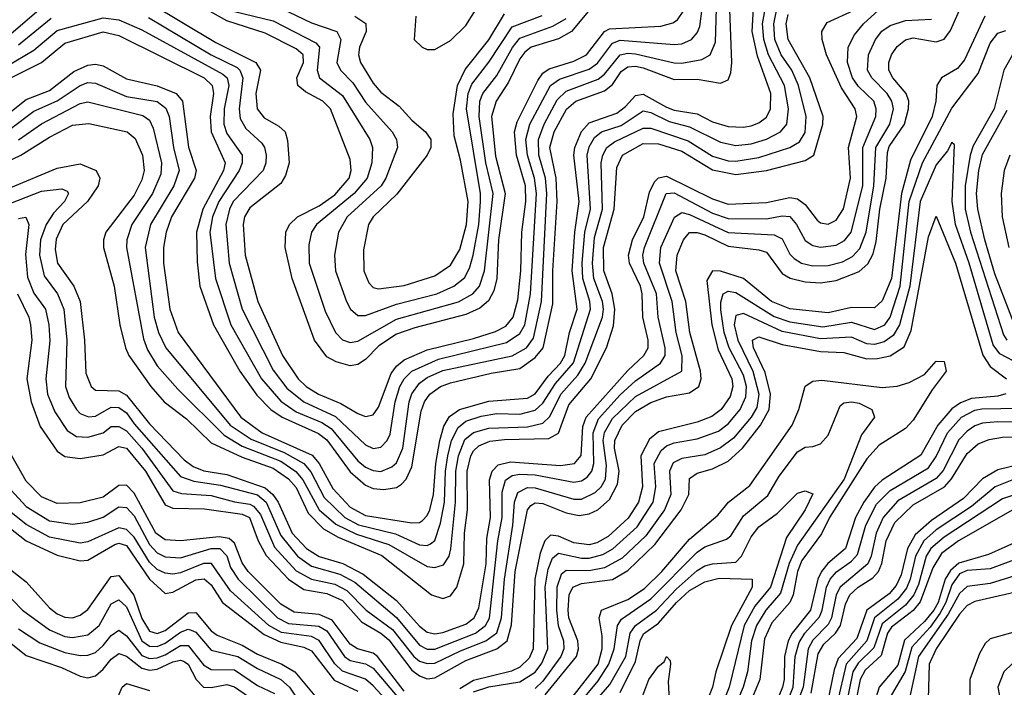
# Model space of a CAD drawing. Header units: inches. Extents: x 884549 to 1028252, y 526810 to 653624.
# Tile 301 of 656: x 901693 to 904246, y 615150 to 616881. Entities that reach past the tile are written whole.
import ezdxf

# ---------------------------------------------------------------- set-up
doc = ezdxf.new("R2010")
doc.units = ezdxf.units.IN
doc.header["$MEASUREMENT"] = 0
doc.layers.add('A9601', color=7, linetype='Continuous')

msp = doc.modelspace()

# ---------------------------------------------------------------- linework, layer by layer
at = {"layer": 'A9601', "color": 5}
for points, elevation in [([(902720.5, 616890), (902715.9, 616830), (902736.5, 616810), (902750, 616804), (902770, 616803.4), (902810, 616827.2), (902850, 616865.8), (902915, 616970)], 3420), ([(901640.5, 616619.5), (901710, 616674.1), (901770, 616697), (901833.7, 616746.3), (901870, 616763.5), (901890, 616765.7), (901910, 616761.5), (901970, 616727.5), (902050, 616709.6), (902099.1, 616690), (902115.2, 616670), (902130.6, 616550.6), (902150.4, 616490), (902146.8, 616470), (902087.2, 616370), (902073, 616330), (902066, 616290), (902066.4, 616250), (902082.2, 616130), (902104.1, 616070), (902266.7, 615850), (902321.8, 615810), (902451.7, 615751.7), (902469.3, 615730), (902505.3, 615665.2), (902550, 615617.1), (902590, 615595.8), (902710, 615576.3), (902730, 615577.2), (902737.6, 615582.4), (902750, 615595), (902756.6, 615610), (902766.6, 615650), (902772.5, 615730), (902782.4, 615790), (902793.1, 615826.9), (902807.9, 615852.1), (902833.2, 615870), (902910, 615891.5), (903010, 615899.4), (903030, 615911), (903063.1, 615956.9), (903095.5, 615990), (903106.6, 616010), (903118.7, 616070), (903138.6, 616130), (903125.8, 616230), (903132.3, 616330), (903143.8, 616410), (903130.1, 616530), (903132.6, 616550), (903150, 616591.2), (903170, 616613.6), (903241.7, 616638.3), (903264.4, 616655.6), (903290, 616684.3), (903310, 616688), (903370, 616653.8), (903390, 616646.6), (903450, 616637.3), (903490, 616616.4), (903530, 616604.1), (903570, 616602.3), (903590, 616605.9), (903610, 616613.7), (903630, 616628.6), (903639.9, 616650), (903640.6, 616690), (903606.7, 616786.7), (903592.2, 616850), (903597.6, 616942.4)], 3180), ([(901670, 616599), (901730, 616643.8), (901790, 616670.2), (901850, 616710.7), (901870, 616717.9), (901890, 616716.5), (901970, 616682.1), (902050, 616669.3), (902072, 616652), (902080.6, 616630), (902092, 616550), (902106.3, 616490), (902092.8, 616450), (902032.5, 616350), (902018.6, 616290), (902041.9, 616110), (902052.8, 616070), (902071.9, 616030), (902238.9, 615830), (902293, 615793), (902379.1, 615759.1), (902430.3, 615730.3), (902448.2, 615708.2), (902482.4, 615642.4), (902536, 615590), (902571.6, 615571.6), (902667.9, 615547.9), (902730, 615519.3), (902750, 615517.9), (902758.3, 615521.7), (902770, 615530.6), (902784.4, 615575.6), (902795.1, 615630), (902797.3, 615710), (902803.1, 615750), (902813, 615790), (902830, 615823.5), (902850, 615840.1), (902890, 615853), (902930, 615859.5), (902990, 615857.9), (903030, 615868.8), (903050, 615887), (903082.2, 615937.8), (903128.8, 615991.2), (903173.3, 616130), (903171.7, 616150), (903153.6, 616210), (903151.7, 616250), (903158.5, 616330), (903173.6, 616390), (903164.7, 616530), (903170, 616551), (903184.1, 616575.9), (903202.1, 616590), (903253.2, 616606.8), (903310, 616644.6), (903330, 616640.6), (903376.9, 616616.9), (903430, 616603.6), (903510, 616563.4), (903550, 616554.5), (903590, 616559), (903630, 616571.2), (903666.4, 616590), (903682.8, 616610), (903686.8, 616650), (903676.3, 616710), (903635.3, 616790), (903622.5, 616830), (903619.5, 616870), (903632.9, 616947.1)], 3160), ([(901687.6, 616170), (901716.6, 616110), (901721.4, 616090), (901724.7, 616050), (901711.7, 615950), (901722.6, 615890), (901746.6, 615826.6), (901790, 615762.2), (901810, 615748.1), (901850, 615743.3), (901910, 615752.5), (901950, 615774.7), (901970, 615770), (902019.6, 615710), (902070, 615623.1), (902090, 615614.8), (902172.5, 615612.5), (902270, 615598.8), (902289.1, 615590), (902311.8, 615530), (902332.1, 615492.1), (902390, 615430), (902430, 615403.8), (902490, 615393.3), (902530, 615374.6), (902579.5, 615319.5), (902630, 615289.9), (902650, 615273), (902710, 615194), (902730, 615179.5), (902750, 615172.1), (902770, 615174.5), (902850, 615219.1), (902930.3, 615249.7), (902957.2, 615270), (902968.3, 615311.7), (902978.2, 615450), (903009.6, 615610), (903018.9, 615621.1), (903030, 615627.9), (903050, 615626.7), (903110, 615602.7), (903144.2, 615595.8), (903170, 615599.4), (903192, 615610), (903222.9, 615637.1), (903243.7, 615676.3), (903247.3, 615710), (903235.7, 615770), (903236.8, 615790), (903255.3, 615830), (903290, 615864.9), (903330, 615888.6), (903370, 615902.9), (903430, 615913.4), (903454.3, 615930), (903460.5, 615950), (903458.8, 615970), (903430.9, 616070), (903420.1, 616150), (903394.4, 616230), (903397.9, 616270), (903414.5, 616310), (903430, 616329), (903450, 616329.6), (903470, 616322.9), (903530, 616293.6), (903610, 616284.4), (903630, 616277.9), (903670, 616222.8), (903690.9, 616210.9), (903730, 616201.5), (903770, 616198.4), (903810, 616204.4), (903870, 616228.1), (903892.3, 616247.7), (903906.2, 616273.8), (903914.1, 616305.9), (903923.7, 616390), (903940.2, 616470), (903943.2, 616536.8), (903948.2, 616551.8), (903987.2, 616610), (903998.3, 616650), (903998.6, 616670), (903991.8, 616690), (903957.4, 616730), (903947.3, 616750), (903947.3, 616770), (903954.1, 616790), (903968.1, 616811.9), (903990, 616829.2), (904010, 616833.9), (904070, 616823.5), (904090, 616830.4), (904107, 616853), (904149.2, 616950)], 3020), ([(903190, 616928.8), (903124.4, 616850), (903090, 616831.3), (903019.6, 616810), (903002.9, 616797.1), (902990, 616779.2), (902960.7, 616719.3), (902928.8, 616670), (902916.9, 616630), (902926.8, 616526.8), (902951.8, 616430), (902934.5, 616310), (902930, 616210), (902922.4, 616177.6), (902908.4, 616151.6), (902886.6, 616133.4), (902850, 616116.7), (902717.7, 616082.3), (902670, 616065.6), (902624.4, 616035.6), (902590, 616000.1), (902570, 615986.8), (902550, 615983.9), (902513.7, 615993.7), (902490, 616007.2), (902457.9, 616050), (902399.8, 616210), (902381.5, 616290), (902383, 616330), (902392.9, 616350), (902413.4, 616370), (902470, 616398.3), (902510, 616427), (902547.5, 616470), (902553.1, 616490), (902550, 616518.2), (902498.7, 616650), (902479.2, 616670), (902434.1, 616694.1), (902414.7, 616710), (902411.7, 616730), (902429.3, 616770), (902428, 616790), (902410, 616805.2), (902330, 616845.7), (902230, 616878.4), (902110, 616946.7)], 3320), ([(901670.5, 616730), (901749.6, 616770.4), (901810, 616820.5), (901910, 616849.2), (901950, 616839.7), (902171.1, 616730), (902192.2, 616710), (902195.7, 616690), (902186.8, 616630), (902189.7, 616590), (902225.7, 616510), (902221.8, 616490), (902168.1, 616390), (902151.6, 616330), (902153.2, 616253.2), (902160.6, 616190), (902195.8, 616090), (902263.9, 615970), (902307.8, 615907.8), (902344.7, 615870), (902373.4, 615850), (902467.9, 615807.9), (902490, 615791.9), (902550, 615708.9), (902590, 615673.9), (902610, 615665.6), (902637.5, 615662.5), (902670, 615667.7), (902683.5, 615676.5), (902695.5, 615690), (902710, 615722), (902733.9, 615866.2), (902742.7, 615890), (902757, 615910), (902784.6, 615930), (902810, 615939.5), (902915.4, 615964.6), (902990, 615976.3), (903030, 616004.9), (903050.8, 616030), (903075.4, 616144.6), (903075.7, 616230), (903087.2, 616410), (903084.1, 616470), (903068.1, 616550), (903079.3, 616590), (903111, 616649), (903135.3, 616670), (903210, 616696.2), (903230, 616712.9), (903253.1, 616746.9), (903270, 616759.1), (903290, 616760.7), (903310, 616756.2), (903390, 616726), (903450, 616726.6), (903510, 616716.7), (903530, 616724.8), (903537.2, 616742.8), (903540.2, 616770), (903533.6, 616930)], 3220), ([(901690, 616569.4), (901750, 616611.2), (901850, 616663.6), (901870, 616667.9), (902012.8, 616632.8), (902030, 616620.5), (902039.3, 616599.3), (902061.2, 616510), (902059.5, 616480.5), (902037.1, 616430), (901983.7, 616350), (901971, 616310), (901969.8, 616290), (902013.8, 616053.8), (902024.7, 616024.7), (902050, 615983.5), (902103.3, 615923.3), (902223.3, 615803.3), (902270, 615774.8), (902370, 615736.3), (902409.4, 615709.4), (902427.7, 615687.7), (902470, 615610.5), (902513.1, 615573.1), (902566.8, 615546.8), (902650, 615519.9), (902750, 615463.5), (902770, 615460.3), (902792.4, 615467.6), (902807.2, 615490), (902811.3, 615508.6), (902823.5, 615630), (902824.4, 615710), (902830.9, 615750), (902847.8, 615792.2), (902870, 615810.8), (902910, 615822.2), (903010, 615825.4), (903050, 615835.1), (903067.5, 615852.5), (903096.5, 615910), (903140.8, 615959.2), (903159.1, 615990), (903204.2, 616110), (903206.9, 616130), (903204.5, 616150), (903182.3, 616210), (903178.2, 616250), (903183.4, 616316.6), (903204.8, 616390), (903201, 616510), (903205.2, 616530), (903216, 616550), (903235.9, 616564.1), (903310, 616599.3), (903330, 616600), (903426.9, 616566.9), (903490, 616527.5), (903530, 616515.1), (903550, 616514.2), (903610, 616523.7), (903690.6, 616549.4), (903715.6, 616564.4), (903730, 616588.4), (903732.2, 616630), (903712.9, 616710), (903695.1, 616750), (903667.9, 616790), (903651.3, 616830), (903648.5, 616870), (903658.9, 616921.1)], 3140), ([(902030, 616924.4), (902201.7, 616821.7), (902305.6, 616770), (902317.2, 616750), (902305.7, 616690), (902309.3, 616650), (902326.9, 616626.9), (902365.3, 616605.3), (902381.3, 616590), (902387.4, 616567.4), (902392, 616510), (902382.8, 616477.2), (902370, 616456.3), (902290, 616393.3), (902276.4, 616370), (902272.9, 616350), (902277.6, 616270), (902310.9, 616150), (902374.2, 616010), (902415.5, 615950), (902435.9, 615930), (902467.6, 615910), (902525.7, 615885.7), (902570, 615859.5), (902590, 615852.2), (902610, 615856.6), (902623.3, 615876.7), (902656.4, 615963.6), (902670, 615982.3), (902690, 615998.8), (902750, 616025.1), (902870, 616054.7), (902927.3, 616072.7), (902953.9, 616086.1), (902973, 616110), (902985.2, 616154.8), (902992.7, 616230), (902995.1, 616330), (903005.7, 616410), (903004.5, 616450), (902981.1, 616530), (902976.4, 616590), (902983.5, 616616.5), (903036.7, 616723.3), (903050, 616742.2), (903066.2, 616753.8), (903130, 616773.6), (903162.9, 616790), (903209.5, 616850.5), (903222.7, 616857.3), (903355.5, 616864.5), (903387.2, 616872.8), (903399.2, 616880.8), (903415.5, 616904.5)], 3280), ([(901637.6, 616502.4), (901695.7, 616530), (901770, 616576.2), (901830, 616607.1), (901872, 616612), (901971.5, 616590), (901992.9, 616572.9), (902011.3, 616530), (902016, 616490), (902010, 616465.6), (901990, 616426.1), (901916.5, 616330), (901910.1, 616310), (901910.1, 616290), (901937.7, 616190), (901953, 616090), (901967.1, 616030), (901975.9, 616010), (902033.6, 615930), (902067.7, 615890), (902125.7, 615845.7), (902190, 615783.4), (902270, 615746.7), (902350, 615718.5), (902390, 615690.4), (902410, 615667.8), (902441.2, 615601.2), (902480.8, 615560.8), (902519, 615539), (902631.9, 615491.9), (902761.2, 615390), (902790, 615380.1), (902810, 615387.4), (902826.6, 615410), (902845.2, 615470), (902846.7, 615550), (902854, 615610), (902853.6, 615710), (902862.8, 615750), (902870, 615762.7), (902884.1, 615775.9), (902912.1, 615787.9), (902950, 615792.8), (903065.2, 615794.8), (903090, 615808.9), (903117.3, 615882.7), (903173.9, 615950), (903214.8, 616030), (903233.1, 616086.9), (903236.8, 616130), (903229.3, 616170), (903208.3, 616230), (903206.6, 616290), (903234.7, 616390), (903242, 616498), (903256.4, 616530), (903310, 616560), (903350, 616559.3), (903410, 616540.3), (903490, 616491.9), (903550, 616480), (903630.1, 616490.1), (903730, 616516), (903752.8, 616530), (903776, 616610), (903776.8, 616630), (903742, 616730), (903685.6, 616830), (903680.8, 616870), (903685.8, 616894.2)], 3120), ([(901659.8, 616760.2), (901730, 616801.7), (901790, 616853.3), (901910, 616886.1), (901950, 616880.5), (902010, 616854.5), (902220, 616740), (902230.9, 616730), (902235.4, 616710), (902223.5, 616650), (902222.5, 616610), (902230, 616586.3), (902269.8, 616530), (902270.3, 616510), (902262.6, 616490), (902209.2, 616410), (902193.4, 616370), (902186.6, 616330), (902201.1, 616210), (902240.5, 616090), (902320.3, 615950), (902370, 615892.1), (902410, 615864.5), (902476.6, 615836.6), (902500.8, 615820.8), (902570, 615737.3), (902590, 615720.4), (902610, 615711.9), (902630, 615709.8), (902658.4, 615721.6), (902670, 615732.3), (902686.3, 615770), (902703, 615890), (902710, 615910.5), (902730, 615938.3), (902750, 615953.5), (902790, 615971.1), (902970.5, 616009.5), (903007, 616030), (903025.1, 616054.9), (903046, 616150), (903060.4, 616430), (903057, 616470), (903039.6, 616530), (903038.5, 616570), (903053, 616610), (903086.6, 616673.4), (903110, 616695.9), (903193.6, 616726.4), (903210, 616739.5), (903250.4, 616789.6), (903270, 616794.3), (903290, 616792.3), (903390, 616769), (903410, 616768.5), (903461.8, 616778.2), (903483.7, 616790), (903497.1, 616822.9), (903500.4, 616910)], 3240), ([(901670, 616404.9), (901750, 616436.8), (901802.1, 616442.1), (901816.3, 616436.3), (901819.3, 616430), (901809.3, 616410), (901780.8, 616379.2), (901761.6, 616350), (901747.4, 616310), (901744.5, 616270), (901756.6, 616216.6), (901790.9, 616170), (901808, 616130), (901815.2, 616050), (901811.7, 615930), (901821.5, 615901.5), (901840.8, 615870), (901850, 615860.1), (901871.4, 615851.4), (901890, 615852.9), (901930, 615876.6), (901950, 615875.5), (901970, 615861.5), (901990, 615833.2), (902110, 615696.7), (902144.3, 615684.3), (902214.2, 615674.2), (902310, 615648.8), (902332.3, 615630), (902370, 615543.3), (902413.1, 615490), (902450, 615463.9), (902523.7, 615443.7), (902562.3, 615422.3), (902670.6, 615330.6), (902730, 615259.2), (902750, 615248.7), (902770, 615248.4), (902875.2, 615290), (902901.2, 615310), (902911.1, 615328.9), (902933, 615530), (902943.9, 615590), (902944.5, 615655.5), (902953.3, 615686.7), (902970, 615699.1), (902990, 615703), (903030, 615700.8), (903130, 615682.1), (903150, 615685.7), (903164.8, 615695.2), (903176.5, 615710), (903182.3, 615730), (903179.8, 615810), (903194.1, 615845.9), (903250, 615907.9), (903290, 615944.5), (903354.7, 615990), (903366.6, 616010), (903367.2, 616030), (903348.7, 616110), (903344.2, 616170), (903311.4, 616250), (903309.2, 616270), (903313.1, 616290), (903369.9, 616430), (903390, 616431.9), (903490, 616379.4), (903530, 616365.7), (903630, 616364.7), (903670, 616372.3), (903690, 616370.6), (903707.4, 616350), (903730, 616308.6), (903750, 616295.7), (903770, 616291.2), (903810, 616296.5), (903831.6, 616308.4), (903849.4, 616330), (903879.1, 616450), (903879.5, 616550), (903913.5, 616630), (903914.2, 616650), (903907.9, 616670), (903868.1, 616708.1), (903852.6, 616730), (903839.5, 616770), (903841.2, 616810), (903858.1, 616841.9), (903880.8, 616870), (903930, 616914.5)], 3060), ([(901670, 616445.6), (901790, 616495.6), (901850, 616507.5), (901891.1, 616490), (901900.6, 616470), (901896.9, 616450), (901869.2, 616410), (901805.2, 616350), (901787.7, 616312.3), (901784.7, 616284.7), (901791.4, 616250), (901833.5, 616190), (901849.8, 616150), (901861.5, 616050), (901864.8, 615964.8), (901878.5, 615930), (901890, 615920.1), (901950, 615918.7), (901970, 615907.6), (902030, 615832.7), (902119.5, 615739.5), (902142.7, 615722.7), (902171, 615711), (902230, 615701.7), (902330, 615667.5), (902349.9, 615650), (902363, 615630), (902400, 615550), (902437.1, 615510), (902469.5, 615489.5), (902530.8, 615470.8), (902583.7, 615443.7), (902670, 615374.8), (902730, 615308.8), (902750, 615292.7), (902770, 615288.6), (902790, 615291.9), (902850, 615313.6), (902871.5, 615330), (902884.1, 615355.9), (902902.6, 615470), (902904.1, 615535.9), (902913.9, 615590), (902911.8, 615688.2), (902918.4, 615710), (902933.6, 615726.4), (902965.5, 615734.5), (903095.1, 615724.9), (903131.5, 615730), (903149.1, 615750.9), (903153.7, 615826.3), (903161.9, 615850), (903270, 615971.3), (903311.7, 616010), (903322.7, 616030), (903323.2, 616050), (903308.9, 616110), (903307.1, 616170), (903302.7, 616190), (903274.2, 616250), (903272.2, 616270), (903282.3, 616310), (903311.9, 616370), (903326.4, 616433.6), (903339.5, 616460.5), (903350, 616471.1), (903370, 616475.3), (903490, 616416.1), (903530, 616402.7), (903630, 616406.7), (903690, 616419.6), (903710, 616416.3), (903730, 616401.4), (903761.3, 616361.3), (903770, 616354.3), (903790, 616350.5), (903810, 616361.2), (903829.1, 616390.9), (903847.7, 616470), (903842.2, 616550), (903863.8, 616630), (903859.7, 616650), (903824, 616704), (903785.7, 616790), (903773.9, 616830), (903773.6, 616850), (903786.6, 616873.4), (903855.2, 616904.8)], 3080), ([(901670, 616844.6), (901737.8, 616902.2)], 3280), ([(902026.8, 616886.8), (902190, 616790.2), (902256.9, 616756.9), (902264.4, 616750), (902271.6, 616730), (902261.9, 616650), (902264.7, 616624.7), (902279.2, 616599.2), (902320.7, 616560.7), (902328.2, 616550), (902332.6, 616530), (902331.7, 616510), (902324.4, 616490), (902247.1, 616410), (902237, 616390), (902227.5, 616350), (902236.3, 616250), (902270, 616130.1), (902350, 615972.4), (902385.9, 615925.9), (902430, 615889.9), (902512.1, 615852.1), (902590, 615778.4), (902610, 615769.4), (902630, 615773), (902646.3, 615790), (902653.5, 615806.5), (902667.1, 615890), (902678.5, 615930), (902690, 615950), (902710, 615969.8), (902778.9, 616001.1), (902955.9, 616044.1), (902990, 616067.2), (903002.6, 616090), (903017.6, 616170), (903033.5, 616430), (903028.5, 616470), (903009.8, 616530), (903005.4, 616570), (903016.4, 616610), (903069.7, 616710), (903093.3, 616726.7), (903170, 616752.5), (903191.7, 616768.3), (903230, 616819.8), (903250, 616828), (903390, 616816.8), (903410, 616818.6), (903435.4, 616830), (903450, 616846.5), (903457, 616863), (903462.7, 616910)], 3260), ([(902250, 616902.2), (902350, 616878.3), (902461.2, 616821.2), (902470.4, 616810), (902464.7, 616750), (902470.5, 616730.5), (902530, 616684.5), (902601.1, 616570), (902608.4, 616550), (902606.3, 616510), (902594, 616470), (902560.4, 616430), (902462.6, 616350), (902449.4, 616330), (902442.7, 616297.3), (902444.1, 616250), (902485.3, 616125.3), (902512, 616070), (902530, 616050.5), (902550, 616044.3), (902570, 616047.5), (902670, 616104.1), (902830.8, 616149.2), (902867.8, 616170), (902885.1, 616190), (902898.3, 616230), (902921.2, 616430), (902901.8, 616510), (902884.7, 616630), (902886.4, 616670), (902894.1, 616690), (902930, 616735.9), (902970.9, 616809.1), (902990, 616832.8), (903076, 616864), (903110, 616884.3)], 3340), ([(902370, 616911.3), (902450, 616872.7), (902515.9, 616850), (902526.2, 616830), (902515.9, 616770), (902525.4, 616750), (902556.9, 616716.9), (902590, 616666.8), (902658.6, 616590), (902670.1, 616570), (902673, 616550), (902642.7, 616470), (902630.6, 616450), (902542.5, 616370), (902520.1, 616330), (902509.3, 616270), (902512.1, 616230), (902540.3, 616150), (902550.6, 616130.6), (902570, 616114), (902590, 616113.9), (902670, 616143.8), (902774.6, 616170), (902819, 616190), (902847.1, 616212.9), (902860.8, 616239.2), (902869.4, 616270.6), (902883.6, 616350), (902888.4, 616408.4), (902888.3, 616430), (902851.9, 616650), (902856, 616690), (902865.8, 616714.2), (902910, 616770.7), (902970, 616862.6), (903047.8, 616892.2)], 3360), ([(902562, 616890), (902590.7, 616870.7), (902591.4, 616850), (902574.3, 616810), (902571.8, 616790), (902576.8, 616770), (902610, 616716.2), (902630, 616693), (902677.2, 616657.2), (902710, 616620.3), (902745.5, 616590), (902758.9, 616570), (902759.5, 616550), (902749.6, 616530), (902671.1, 616428.9), (902610.1, 616370), (902597.5, 616350), (902584.4, 616284.4), (902585.7, 616230), (902598.3, 616198.3), (902610, 616186.3), (902623.2, 616183.2), (902690, 616191.8), (902770, 616216.8), (902810, 616244.2), (902834.7, 616285.3), (902852, 616350), (902855.7, 616410), (902836.4, 616516.4), (902819.8, 616579.8), (902817.2, 616637.2), (902828.4, 616710), (902848.2, 616751.8), (902910, 616828.7), (902950, 616896)], 3380), ([(904195.8, 616890), (904143, 616777), (904125.2, 616754.8), (904083.2, 616730), (904071.1, 616710), (904068.9, 616670), (904059.1, 616630), (904002.9, 616517.1), (903979.5, 616430), (903953.7, 616210), (903930, 616151.6), (903910, 616134), (903850, 616134.5), (903790, 616120.6), (903690, 616131.3), (903642.9, 616150), (903570.2, 616210.2), (903510, 616228.6), (903490, 616229.4), (903475.2, 616204.8), (903487.6, 616090), (903504.7, 616024.7), (903540.1, 615950), (903542.5, 615930), (903535.8, 615904.2), (903511.8, 615870), (903488.3, 615851.7), (903450, 615837.5), (903350, 615812.2), (903326.4, 615793.6), (903304, 615750), (903308.4, 615670), (903298.2, 615630), (903271.4, 615588.6), (903219.1, 615540.9), (903190, 615524.2), (903170, 615519.2), (903130, 615524.2), (903090, 615541.8), (903076.6, 615543.4), (903070, 615544), (903054.5, 615530), (903042.6, 615497.4), (903028.9, 615430), (903024.9, 615250), (903014.5, 615225.5), (902990, 615201.8), (902968.2, 615191.8), (902870, 615167.5), (902834.3, 615145.7)], 2980), ([(901690, 616816.1), (901774.7, 616885.3)], 3260), ([(901690, 616365.3), (901708.7, 616368.7), (901716.4, 616350), (901707.8, 616272.2), (901713, 616213), (901730, 616172.1), (901760.2, 616130), (901768.9, 616090), (901771.7, 616048.3), (901760.9, 615950), (901765.3, 615910), (901784, 615864), (901816, 615816), (901840.4, 615800.4), (901870, 615798.2), (901910, 615810.1), (901930, 615826.1), (901950, 615826.4), (901970, 615814.6), (902009.5, 615770), (902090, 615659.7), (902112.5, 615652.5), (902190, 615647.2), (902250, 615630.5), (902290, 615625.2), (902299.7, 615619.7), (902317.7, 615597.6), (902353.7, 615513.7), (902410, 615452.2), (902449.9, 615430.1), (902510, 615417.6), (902541.2, 615401.2), (902591.8, 615350), (902659.9, 615299.9), (902714.9, 615230), (902730, 615218), (902750, 615211.3), (902770, 615212.2), (902835.8, 615244.2), (902902.3, 615270), (902930, 615290.8), (902942.1, 615330), (902949.9, 615430.1), (902972, 615570), (902975.9, 615630), (902985.1, 615654.9), (903010, 615667.6), (903030, 615667.3), (903130, 615637.4), (903150, 615638), (903185.3, 615654.7), (903200.6, 615670), (903211.8, 615690), (903215.2, 615724.8), (903206.4, 615790), (903209.8, 615810.2), (903230, 615846.5), (903290, 615903.8), (903410.4, 615969.6), (903410.9, 616009.1), (903395.4, 616070), (903385.5, 616150), (903351.8, 616250), (903356.1, 616290), (903390.8, 616369.2), (903410, 616381), (903430, 616375.8), (903530, 616329.3), (903650, 616323.4), (903670, 616313.2), (903690, 616273.2), (903701.4, 616261.4), (903720.1, 616250), (903750, 616242.5), (903790, 616243.6), (903826.5, 616253.5), (903852.6, 616267.4), (903872.1, 616287.9), (903888.1, 616330), (903908.4, 616450), (903913.5, 616550), (903949.3, 616610), (903958.7, 616650), (903954.3, 616670), (903942.4, 616690), (903902.9, 616730), (903891.3, 616750), (903894.5, 616790), (903912.3, 616830), (903929.1, 616850.9), (903950, 616865.6), (903990, 616879.2), (904057.3, 616882.7)], 3040), ([(902870, 615138), (902910, 615150.9), (902990, 615164.3), (903030, 615189.2), (903047.5, 615212.5), (903062.5, 615250), (903055.6, 615410), (903063.5, 615456.5), (903074.9, 615485.1), (903090, 615497.9), (903150, 615484.5), (903170, 615484.5), (903205.7, 615494.3), (903231.3, 615508.7), (903294.1, 615565.9), (903335.6, 615630), (903342.6, 615670), (903338.2, 615730), (903356.4, 615763.6), (903370, 615775.7), (903390, 615783.4), (903450, 615793.8), (903505.5, 615814.5), (903530, 615833), (903561, 615870), (903576.5, 615903.5), (903577.7, 615930), (903570, 615959), (903532.8, 616030), (903520.1, 616070), (903511.5, 616128.5), (903511.2, 616148.8), (903517.7, 616170), (903530, 616177), (903550, 616173.5), (903650, 616111.3), (903690, 616097.8), (903775.5, 616084.5), (903850, 616096.5), (903910, 616077.4), (903936.5, 616090), (903950.1, 616109.9), (903976.1, 616190), (904000, 616410), (904034.2, 616510), (904110, 616651.7), (904178.6, 616741.4), (904210, 616820.5), (904230, 616845.9), (904250, 616853.2)], 2960), ([(904278.8, 616810), (904245.2, 616750), (904220.2, 616650), (904165.8, 616554.2), (904157.6, 616530), (904145.2, 616450), (904145.2, 616390), (904158.8, 616330), (904244.1, 616064.1), (904252.7, 616050)], 2960), ([(904272.2, 616092.2), (904222.2, 616222.2), (904195.6, 616310), (904177.4, 616390), (904174.3, 616430), (904180.5, 616490), (904190, 616531.2), (904253.6, 616646.4)], 2980), ([(904287.2, 615987.2), (904234.5, 616014.5), (904217.8, 616037.8), (904155.5, 616250), (904119.7, 616350), (904111.2, 616410), (904116.8, 616556.8), (904110, 616562.3), (904099.4, 616540.6), (904070, 616504.9), (904028.5, 616410), (904001.7, 616190), (903975, 616090), (903958.2, 616061.8), (903934.5, 616045.5), (903910, 616039.2), (903890, 616040.2), (903850, 616057.4), (903770, 616053.7), (903670, 616072.4), (903570, 616118.9), (903550, 616113.6), (903545.6, 616090), (903555.1, 616050), (903594.1, 615970), (903610.1, 615910), (903604.8, 615875.2), (903590, 615850.6), (903543.7, 615796.3), (903510, 615770.5), (903470, 615752.4), (903410, 615742.9), (903387.9, 615732.1), (903378.1, 615710), (903381.4, 615650), (903364.9, 615610), (903317.2, 615542.8), (903255.2, 615484.8), (903210, 615459.5), (903170, 615452), (903110, 615452.8), (903097.6, 615442.4), (903086.3, 615410), (903084.8, 615350), (903089.2, 615310), (903103.1, 615270), (903103.9, 615250), (903096.8, 615230), (903050, 615165.8), (903030, 615147)], 2940), ([(904260.6, 616530), (904246.2, 616490), (904238.6, 616430), (904241, 616370), (904258, 616290)], 3020), ([(903056, 615130), (903136.6, 615230), (903142.3, 615250), (903140.1, 615270), (903117.4, 615330), (903115.4, 615350), (903118.2, 615390), (903127.9, 615410), (903150, 615418.9), (903230, 615429.7), (903270, 615452.5), (903340.2, 615519.8), (903408.4, 615610), (903428.2, 615650), (903430, 615691), (903450, 615705.2), (903490, 615716.1), (903530, 615736.7), (903567.2, 615770), (903614, 615830), (903637, 615870), (903639.7, 615910), (903625.9, 615965.9), (903595.8, 616030), (903593.1, 616050), (903610, 616058.8), (903670, 616039.1), (903770, 616020.7), (903830, 616017.7), (903890, 616001.9), (903917.7, 616002.3), (903950, 616009.6), (903987, 616033), (904005.1, 616074.9), (904050, 616318), (904070, 616371.8), (904119.5, 616250), (904191.1, 616011.1), (904210, 615982), (904252.4, 615950)], 2920), ([(903110, 615103.7), (903193.4, 615210), (903203.8, 615250), (903203.4, 615283.4), (903195.4, 615330), (903202.1, 615350), (903270, 615377.3), (903313.6, 615406.4), (903358.4, 615450), (903430, 615533.8), (903503.4, 615596.6), (903531.2, 615630), (903586.6, 615673.4), (903696.3, 615830), (903713.7, 615870), (903730, 615930.7), (903750, 615943.3), (903773.5, 615946.5), (903930, 615927.6), (903968.9, 615931.1), (904000, 615940), (904039.2, 615960.8), (904070, 615995.8), (904090, 615994.7), (904096, 615970), (904059.1, 615920.9), (904010, 615842.7), (903990, 615820.8), (903922.2, 615777.8), (903890, 615742.6), (903793.4, 615590), (903771.9, 615548.1), (903721.6, 615478.4), (903710.5, 615450), (903699.1, 615390), (903690.1, 615370.1), (903643.1, 615316.9), (903624.2, 615275.8), (903612.7, 615170), (903545.9, 615010)], 2880), ([(904250, 615910.6), (904230, 615904.5), (904160.9, 615899.1), (904132.5, 615887.5), (904110, 615871.6), (904073.8, 615830), (904030, 615751.7), (903930, 615687), (903910, 615669.2), (903882, 615630), (903860.2, 615590), (903834.3, 615510), (903789, 615471), (903771.9, 615450), (903762.8, 615430), (903744.1, 615350), (903696.3, 615290), (903685.6, 615270), (903676.2, 615230), (903675.8, 615170), (903671.3, 615150), (903613.9, 615010)], 2920), ([(903120.4, 615079.6), (903193.3, 615166.7), (903221, 615210), (903235, 615250), (903243, 615310), (903253.6, 615326.4), (903330, 615379.6), (903450, 615500.2), (903470, 615514), (903525.9, 615534.1), (903537.5, 615542.5), (903570, 615594.5), (903632.8, 615647.2), (903662.9, 615697.1), (903710, 615760.7), (903730, 615773), (903750, 615774), (903770, 615781.6), (903790, 615804), (903820.3, 615879.8), (903830, 615887.3), (903850.5, 615890), (903870, 615886.5), (903902.5, 615870), (903909.4, 615850), (903875.7, 615804.3), (903830.9, 615690), (903710, 615518.7), (903688.7, 615471.3), (903666.1, 615393.9), (903628.1, 615350), (903604, 615310), (903591, 615270), (903580.4, 615190), (903569.3, 615150), (903517.8, 615030)], 2860), ([(903650.9, 615030), (903698.8, 615150), (903704.2, 615230), (903714.1, 615265.9), (903729.2, 615290), (903767, 615333), (903774.2, 615350), (903785.5, 615410), (903795.1, 615430), (903810.8, 615449.2), (903850, 615476.8), (903865.9, 615494.1), (903887.3, 615570), (903915.3, 615624.7), (903950, 615660.3), (904050, 615719.4), (904070, 615748.5), (904098.7, 615810), (904135.4, 615850), (904170, 615868.1), (904188.4, 615871.6), (904286.7, 615873.3)], 2940), ([(904350, 615836.2), (904230, 615838.5), (904190, 615834.6), (904170, 615827.5), (904150, 615814.5), (904128.4, 615791.6), (904087.6, 615712.4), (904070, 615691.1), (903970, 615633.3), (903932, 615590), (903913.9, 615550), (903901.2, 615490), (903892.8, 615470), (903820.9, 615410), (903810.3, 615389.7), (903798.1, 615330), (903790, 615313.1), (903750, 615271.9), (903737.5, 615250), (903725, 615150), (903676.2, 615023.8)], 2960), ([(903745.6, 615134.4), (903763.3, 615236.7), (903778.4, 615261.6), (903808.5, 615290), (903821.4, 615310), (903834.4, 615365.6), (903846.1, 615390), (903867.7, 615410), (903905.8, 615434.2), (903919.7, 615450), (903929.1, 615470.9), (903940.3, 615530), (903962.7, 615577.3), (904010, 615622.8), (904090.9, 615670), (904109.7, 615690.3), (904150, 615756.3), (904179, 615781), (904207.5, 615792.5), (904241.6, 615798.4), (904410, 615803.9)], 2980), ([(902690, 615139.5), (902620.8, 615230), (902610, 615238.4), (902569.3, 615249.3), (902550, 615261.5), (902503.6, 615323.6), (902470, 615338.5), (902404.8, 615344.8), (902370, 615365.5), (902285.9, 615450), (902270, 615472.5), (902250, 615523.4), (902236.1, 615536.1), (902210, 615540.4), (902110, 615529.3), (902070, 615532.4), (902046.3, 615550), (901990, 615653.6), (901970, 615674.1), (901950, 615673.4), (901910, 615643), (901850, 615628.6), (901790, 615626.9), (901750, 615644.1), (901710, 615684.7), (901661.9, 615770)], 2980), ([(904290, 615728.7), (904230, 615713.8), (904190, 615690.7), (904140.4, 615639.6), (904057.7, 615582.3), (904015, 615545), (903995.5, 615510), (903978.7, 615441.3), (903966.2, 615413.8), (903947.7, 615392.3), (903890, 615350), (903863.7, 615276.3), (903815.8, 615224.2), (903805.1, 615194.9), (903788.3, 615111.7)], 3020), ([(904270, 615688.5), (904222.5, 615670), (904161.5, 615618.5), (904070, 615558), (904037.5, 615530), (904015.9, 615490), (904002.3, 615430), (903992.6, 615407.4), (903970, 615378.7), (903909.7, 615330.3), (903890, 615270), (903836.6, 615210), (903812.9, 615110)], 3040), ([(901670, 615661.7), (901710, 615618.8), (901770, 615581.9), (901830, 615573), (901870, 615578.4), (901910, 615591.3), (901950, 615618.2), (901970, 615616.2), (901990, 615594.5), (902030, 615520), (902050, 615498.3), (902070, 615488.3), (902110, 615485.9), (902190, 615509.7), (902211.8, 615510), (902230, 615490.8), (902240.2, 615460.2), (902259.9, 615430), (902361.7, 615330), (902390, 615315.6), (902468.4, 615308.4), (902490, 615296.5), (902535.7, 615230), (902550, 615219.8), (902590, 615210.4), (902610, 615199.2), (902730, 615058)], 2960), ([(903139.2, 615060.7), (903223.1, 615156.9), (903265.3, 615230), (903276, 615290), (903290, 615310), (903344.1, 615350), (903395.4, 615404.6), (903450, 615452.5), (903470, 615464.8), (903490, 615470.1), (903550, 615474.4), (903565.1, 615490), (903590, 615540.5), (903610, 615566), (903658.6, 615601.4), (903710, 615653.4), (903730, 615659.2), (903750, 615651.5), (903730.1, 615610), (903681.9, 615538.1), (903639.8, 615410), (903599.4, 615360.6), (903571.8, 615310), (903533, 615150), (903484.3, 615030)], 2840), ([(904290, 615654.7), (904241.8, 615638.2), (904090, 615539.5), (904056.1, 615510), (904043.9, 615490), (904023.6, 615416.4), (904011.7, 615390), (903990, 615363.2), (903930, 615314.4), (903908.1, 615251.9), (903867.4, 615212.6), (903853.9, 615190), (903837.4, 615110)], 3060), ([(902650, 615109.8), (902610, 615153.6), (902590, 615171.1), (902530, 615192.2), (902510.6, 615210.6), (902470, 615271.2), (902450, 615281.3), (902372, 615292), (902339.2, 615310), (902240.2, 615400.2), (902190.9, 615470.9), (902170, 615471), (902110, 615446.4), (902090, 615442.9), (902070, 615445.7), (902050, 615455.3), (902030, 615474.4), (901990, 615539.6), (901970, 615559.3), (901950, 615563.2), (901870, 615527.1), (901850, 615523.4), (901770, 615538.9), (901710, 615572), (901670, 615603.8)], 2940), ([(904268.5, 615610), (904127.3, 615530), (904083.1, 615496.9), (904060.6, 615459.4), (904028.4, 615371.6), (904010, 615349.2), (903954.1, 615305.9), (903943.7, 615290), (903927.2, 615232.8), (903885.9, 615194.1), (903872.6, 615170), (903860.4, 615110)], 3080), ([(901665.2, 615565.2), (901710, 615530), (901790, 615492.3), (901850, 615477.8), (901870, 615479.8), (901939.8, 615520.2), (901950, 615523.6), (901970, 615517.3), (902030, 615430), (902070, 615393.3), (902090, 615396.5), (902150, 615428.5), (902171.3, 615431.3), (902190, 615415.2), (902218.7, 615370), (902326.9, 615286.9), (902370, 615267), (902430, 615254.4), (902450, 615244.2), (902508.4, 615168.4), (902570, 615139.9)], 2920), ([(904290, 615532.3), (904205.6, 615494.4), (904128.1, 615471.9), (904106.8, 615453.2), (904093.2, 615430), (904074.5, 615370), (904063.4, 615350), (904039.8, 615320.2), (903987.8, 615272.2), (903970, 615207.6), (903921.9, 615150), (903891.1, 615050)], 3120), ([(904310, 615494.2), (904210, 615456.8), (904150, 615452.7), (904130, 615443.9), (904110, 615415.3), (904095, 615370), (904079, 615341), (904054, 615306), (904006.3, 615253.7), (903989, 615191), (903953.6, 615130), (903929.8, 614990), (903933.3, 614950), (903951, 614911), (903972.2, 614892.2), (904010, 614878.5), (904070, 614866.7), (904101.6, 614850), (904163.1, 614803.1), (904250, 614754.4)], 3140), ([(901670, 615454.7), (901710, 615423.3), (901770, 615356), (901790, 615340.6), (901810, 615331.5), (901830, 615330.1), (901850, 615336.7), (901870, 615351.4), (901930, 615437.6), (901950, 615439.9), (901988.8, 615388.8), (902010, 615328.2), (902030, 615295.3), (902050, 615289.3), (902070, 615296.9), (902130, 615342.8), (902150, 615343.6), (902190, 615296.3), (902205.5, 615285.5), (902270, 615259.4), (902310, 615235.5), (902372.9, 615210), (902406.3, 615190), (902463, 615123)], 2880), ([(904309.9, 615449.9), (904210, 615418.7), (904150, 615411.5), (904130, 615393.3), (904100.8, 615339.2), (904024.2, 615230), (903997.5, 615110), (903996.9, 615036.9), (904002.6, 614982.6), (904016.5, 614950), (904033.8, 614933.8), (904090, 614907.4), (904190, 614846.6), (904270, 614814.5)], 3160), ([(903250, 615136.5), (903290, 615216.6), (903301.9, 615270), (903311.1, 615288.9), (903350, 615316.1), (903395.9, 615370), (903430, 615400.5), (903470, 615423.1), (903507.3, 615432.7), (903592.9, 615430), (903592.8, 615410), (903538.7, 615310), (903498.5, 615190), (903490, 615150), (903472.7, 615107.3)], 2820), ([(901650, 615401.8), (901700.1, 615350), (901770, 615299.1), (901810, 615282), (901830, 615279.3), (901870, 615286.3), (901899.2, 615310), (901930, 615366.5), (901950, 615376.6), (901970, 615358.4), (902010, 615270.7), (902030, 615256.9), (902050, 615256.1), (902070, 615264.4), (902110, 615293.1), (902130, 615301), (902138.2, 615298.2), (902150, 615292.8), (902190, 615245.9), (902259, 615230), (902310, 615198.9), (902370.1, 615170), (902392.7, 615150), (902430, 615094.9)], 2860), ([(904310, 615404), (904170, 615372.6), (904150, 615361.9), (904130, 615339.6), (904070, 615250), (904051.9, 615210), (904047.7, 615090), (904056.5, 615030), (904071, 614991), (904090, 614970.1), (904200.3, 614900.3), (904270, 614870.9)], 3180), ([(901690, 615301.4), (901745.5, 615265.5), (901810, 615240.1), (901850, 615232.2), (901870, 615233.3), (901890, 615240.6), (901910, 615258.1), (901930, 615284.6), (901950, 615298.4), (901970, 615283.8), (902010, 615232.8), (902030, 615224.7), (902050, 615226), (902070, 615234.3), (902110, 615258.5), (902130, 615258.3), (902170, 615208.1), (902180.9, 615200.9), (902190, 615196), (902250, 615195.4), (902310, 615154.2), (902353.8, 615133.8)], 2840), ([(904290, 615298.4), (904210, 615275.7), (904196.7, 615263.3), (904182.3, 615237.7), (904157, 615170), (904156.7, 615110), (904170, 615076.8), (904230, 615011.3), (904270, 614985.9)], 3220), ([(901670, 615264.5), (901710, 615232.8), (901801.7, 615201.7), (901850, 615178.7), (901870, 615174.9), (901890, 615179.9), (901910, 615197), (901930, 615223.1), (901950, 615237.3), (901970, 615231), (902010, 615199.3), (902030, 615194.3), (902050, 615196.6), (902090, 615215.6), (902110, 615220.5), (902117.5, 615217.5), (902130, 615210), (902150.5, 615170.5), (902170, 615150.1), (902190, 615149.4), (902230, 615157.5), (902250, 615151), (902286.3, 615126.3)], 2820), ([(903298.7, 615101.3), (903324.6, 615170), (903350, 615205), (903364, 615216), (903370.7, 615230), (903379.6, 615219.6), (903380.7, 615210), (903375.1, 615164.9), (903380.4, 615050)], 2780), ([(901941.5, 615110), (901958.7, 615150), (901970, 615159.4), (902030, 615141.7)], 2780)]:
    msp.add_lwpolyline(points, dxfattribs=dict(at, elevation=elevation))
at = {"layer": 'A9601', "color": 5, "elevation": 3240}
msp.add_lwpolyline([(904330, 615231.9), (904310.5, 615229.5), (904268, 615212), (904244.7, 615190), (904229.2, 615150), (904237.4, 615110), (904250, 615090.1), (904288.4, 615050), (904310, 615037), (904347.5, 615027.5), (904390, 615029.8), (904440.1, 615050), (904539.9, 615110), (904562.9, 615130), (904559.8, 615150), (904521.7, 615170), (904370, 615226.7)], close=True, dxfattribs=at)

doc.saveas('drawing.dxf')
